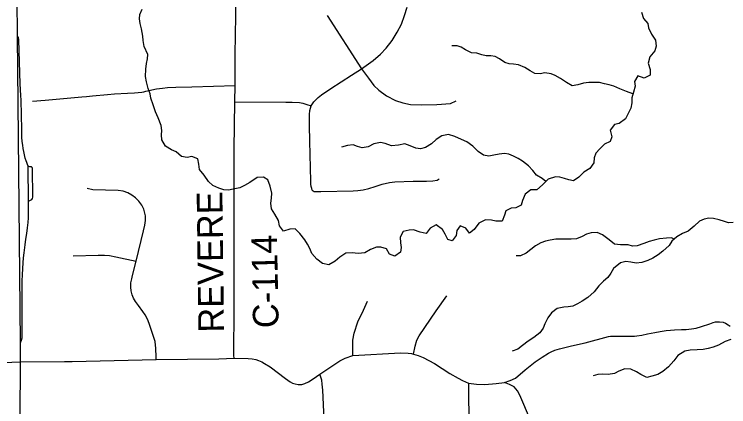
# Model space of a CAD drawing. Extents: x 0 to 34, y 0 to 22.
# Drawn here: x 6.431 to 8.013, y 14.868 to 15.737 of the extents above; entities that cross this region are included whole.
import ezdxf

# ---------------------------------------------------------------- set-up
doc = ezdxf.new("R2010")
doc.units = 0
for name, color, linetype in [('GM_X_County_Road', 7, 'Continuous'), ('GM_X_County_Road_Text', 7, 'Continuous'), ('GM_X_Interchange_Ramps', 7, 'Continuous'), ('GM_X_Interstate_Route', 7, 'Continuous'), ('GM_X_Minor_River', 7, 'Continuous'), ('GM_X_State_Route', 7, 'Continuous'), ('GM_X_Township_Road', 7, 'Continuous')]:
    doc.layers.add(name, color=color, linetype=linetype)

msp = doc.modelspace()

# ---------------------------------------------------------------- linework, layer by layer
at = {"layer": 'GM_X_County_Road'}
for points in [[(6.9171, 14.976), (6.917, 14.9819), (6.9178, 15.0863), (6.9178, 15.1894), (6.9176, 15.438), (6.9192, 15.5433), (6.9197, 15.5792), (6.92, 15.648), (6.9211, 15.7334), (6.9234, 15.8982), (6.9234, 15.9021)], [(7.5162, 14.9219), (7.529, 14.9262), (7.5406, 14.9318), (7.5619, 14.9497), (7.5843, 14.9674), (7.5995, 14.9782), (7.6135, 14.9865), (7.6198, 14.9897), (7.6279, 14.9933), (7.6376, 14.9965), (7.6647, 15.0032), (7.695, 15.01), (7.7468, 15.0234), (7.7509, 15.0241), (7.7558, 15.0247), (7.7609, 15.0248), (7.7707, 15.0247), (7.7816, 15.0242), (7.7926, 15.0242), (7.8037, 15.0246), (7.8091, 15.0251), (7.8204, 15.027), (7.8329, 15.0294), (7.8489, 15.0325), (7.8612, 15.035), (7.8744, 15.0371), (7.8838, 15.038), (7.8929, 15.0387), (7.9083, 15.0389), (7.9183, 15.0394), (7.93, 15.0405), (7.9403, 15.0424), (7.9526, 15.0458), (7.971, 15.0521), (7.9786, 15.0548), (7.9833, 15.0562), (7.987, 15.0565), (7.9926, 15.0564), (8.0005, 15.0551), (8.0059, 15.053), (8.0118, 15.0495), (8.016, 15.0465)], [(7.1075, 14.9406), (7.1514, 14.9695), (7.1635, 14.9757), (7.1804, 14.9819), (7.286, 14.9873), (7.3027, 14.9868), (7.3101, 14.9858), (7.3146, 14.9843), (7.3251, 14.982), (7.3358, 14.9774), (7.3609, 14.9636), (7.3949, 14.9417), (7.4138, 14.9313), (7.4235, 14.9262), (7.4367, 14.9206), (7.454, 14.9184), (7.4725, 14.9177), (7.4975, 14.9197), (7.5162, 14.9219)], [(6.3821, 14.9658), (6.425, 14.9668), (6.4444, 14.9673), (6.542, 14.9681), (6.5587, 14.9685)], [(6.5587, 14.9685), (6.7449, 14.9729), (6.8832, 14.9742), (6.9171, 14.976)], [(6.9171, 14.976), (6.9484, 14.9753), (6.9571, 14.9743), (6.9651, 14.9729), (6.9713, 14.9704), (6.9787, 14.9677), (6.985, 14.9643), (6.9973, 14.9564), (7.0311, 14.9309), (7.0412, 14.9235), (7.0466, 14.9208), (7.0525, 14.9188), (7.0592, 14.9173), (7.0673, 14.9176), (7.0742, 14.9195), (7.0818, 14.9237), (7.0899, 14.9287), (7.0999, 14.9355), (7.1075, 14.9406)], [(7.1171, 14.8398), (7.1154, 14.8732), (7.1137, 14.9048), (7.1127, 14.9181), (7.1114, 14.9272), (7.1097, 14.934), (7.1075, 14.9406)]]:
    msp.add_lwpolyline(points, dxfattribs=at)
at = {"layer": 'GM_X_Interchange_Ramps'}
for points in [[(6.444, 15.0095), (6.4468, 15.0155), (6.4478, 15.0211), (6.4478, 15.1471), (6.4485, 15.1604), (6.4492, 15.1743), (6.4501, 15.1864), (6.4512, 15.1981), (6.4523, 15.2087), (6.4547, 15.2269), (6.4563, 15.2394), (6.458, 15.2518), (6.4597, 15.2642), (6.4612, 15.2763), (6.4621, 15.286), (6.4622, 15.2989), (6.4618, 15.3232), (6.4609, 15.4006), (6.46, 15.4046), (6.4581, 15.409), (6.4566, 15.4127), (6.4547, 15.4184), (6.4529, 15.4258), (6.4514, 15.4329), (6.4502, 15.4394), (6.4492, 15.4469), (6.4483, 15.455), (6.4476, 15.4651), (6.447, 15.482), (6.4455, 15.5464), (6.4447, 15.5571), (6.4438, 15.5829), (6.4408, 15.6802), (6.4397, 15.6851), (6.4379, 15.688)], [(6.4618, 15.3232), (6.4637, 15.324), (6.4666, 15.3251), (6.4693, 15.3268), (6.4711, 15.3292), (6.4714, 15.3323), (6.4708, 15.3956), (6.47, 15.3977), (6.4683, 15.3989), (6.465, 15.3995), (6.4609, 15.4006)]]:
    msp.add_lwpolyline(points, dxfattribs=at)
at = {"layer": 'GM_X_Interstate_Route'}
for points in [[(6.4379, 15.688), (6.437, 15.7716), (6.436, 15.8463)], [(6.444, 15.0095), (6.4394, 15.5397), (6.4379, 15.688)], [(6.44, 14.1), (6.4402, 14.223), (6.4444, 14.9673), (6.444, 15.0095)]]:
    msp.add_lwpolyline(points, dxfattribs=at)
at = {"layer": 'GM_X_Minor_River'}
for points in [[(6.7565, 15.4701), (6.7572, 15.4796), (6.7556, 15.4903), (6.7494, 15.5073), (6.7436, 15.5209), (6.7381, 15.5364), (6.7327, 15.5512), (6.7311, 15.561), (6.7272, 15.5728), (6.7233, 15.5871), (6.7213, 15.5989), (6.7215, 15.6156), (6.723, 15.6282), (6.7255, 15.6384), (6.7266, 15.6479), (6.7185, 15.6653), (6.7157, 15.679), (6.7152, 15.6885), (6.7124, 15.7044), (6.7093, 15.7161), (6.7077, 15.7267), (6.7087, 15.7366), (6.7136, 15.7484)], [(7.8193, 15.7411), (7.824, 15.7275), (7.8336, 15.7162), (7.8348, 15.7067), (7.8417, 15.6927), (7.8502, 15.6795), (7.8518, 15.6662), (7.8492, 15.6559), (7.838, 15.6425), (7.8343, 15.6288), (7.839, 15.6148), (7.8387, 15.6023), (7.8255, 15.5957), (7.8111, 15.6005), (7.8043, 15.5883), (7.8056, 15.5777), (7.8015, 15.5647), (7.7982, 15.5522), (7.7979, 15.5408), (7.7961, 15.529), (7.7898, 15.5175), (7.7838, 15.5053), (7.7703, 15.4953), (7.7597, 15.4926), (7.7499, 15.48), (7.7542, 15.4656), (7.7505, 15.4553), (7.7373, 15.4495), (7.7272, 15.4391), (7.7185, 15.4292), (7.7145, 15.4192), (7.7138, 15.4082)], [(7.8004, 15.5605), (7.7867, 15.5657), (7.7719, 15.572), (7.7586, 15.5776), (7.7479, 15.5809), (7.7373, 15.5831), (7.7267, 15.5857), (7.7134, 15.5859), (7.7028, 15.5858), (7.6914, 15.5842), (7.6789, 15.5803), (7.6661, 15.5783), (7.6535, 15.5857), (7.6405, 15.5943), (7.6287, 15.6011), (7.6192, 15.6052), (7.6052, 15.6073), (7.5953, 15.6049), (7.5832, 15.6056), (7.5729, 15.6119), (7.5611, 15.619), (7.547, 15.6246), (7.5364, 15.6264), (7.5262, 15.6274), (7.5167, 15.6304), (7.5052, 15.6379), (7.4957, 15.6431), (7.4858, 15.6445), (7.4756, 15.6448), (7.4657, 15.647), (7.4551, 15.6507), (7.4429, 15.6513), (7.43, 15.658), (7.4205, 15.664), (7.411, 15.6666), (7.3996, 15.6669)], [(7.7138, 15.4082), (7.7048, 15.3956), (7.6916, 15.3875), (7.6811, 15.376), (7.6686, 15.3683), (7.6584, 15.3701), (7.6489, 15.3734), (7.639, 15.376), (7.6288, 15.3774), (7.6125, 15.3719), (7.6005, 15.3593), (7.5877, 15.3482), (7.5748, 15.348), (7.562, 15.3388), (7.5561, 15.3243), (7.5531, 15.314), (7.5411, 15.3082), (7.5312, 15.3078), (7.5191, 15.3016), (7.5158, 15.2921), (7.511, 15.2791), (7.4966, 15.2786), (7.4871, 15.2815), (7.4738, 15.2818), (7.4591, 15.2748), (7.449, 15.2607), (7.4384, 15.2522), (7.4304, 15.2631), (7.4182, 15.2683), (7.4103, 15.258), (7.4089, 15.247), (7.3999, 15.2355), (7.3904, 15.2381), (7.3846, 15.2498), (7.3785, 15.2604), (7.3647, 15.2705), (7.3519, 15.2635), (7.3425, 15.2517), (7.3296, 15.2546), (7.3148, 15.2594), (7.3053, 15.2593), (7.2921, 15.2561), (7.2854, 15.2432), (7.2862, 15.231), (7.2875, 15.2208), (7.2857, 15.2101), (7.2736, 15.2017), (7.2614, 15.2061), (7.2549, 15.2174), (7.242, 15.2211), (7.2325, 15.2214), (7.2193, 15.216), (7.2065, 15.2086), (7.1924, 15.2073), (7.1788, 15.2091), (7.1651, 15.2082), (7.1512, 15.1994), (7.141, 15.1905), (7.1271, 15.182), (7.1134, 15.1853), (7.1008, 15.1951), (7.0893, 15.2075), (7.0851, 15.2181), (7.0797, 15.2279), (7.0739, 15.2377), (7.0632, 15.2513), (7.0529, 15.2622), (7.0411, 15.2613), (7.0264, 15.257), (7.0175, 15.2687), (7.0156, 15.2801), (7.0075, 15.2941), (7.0005, 15.3065), (6.9989, 15.319), (7.0003, 15.3297), (7.0006, 15.3411), (6.9975, 15.3566), (6.992, 15.3702), (6.9825, 15.3766), (6.9681, 15.3753), (6.9519, 15.3645), (6.9406, 15.3576), (6.93, 15.3529), (6.9156, 15.3494), (6.9047, 15.3478), (6.8944, 15.3484), (6.8838, 15.3517), (6.8705, 15.3581), (6.8609, 15.3667), (6.8513, 15.3807), (6.841, 15.3935), (6.8394, 15.4049), (6.837, 15.417), (6.824, 15.4218), (6.8135, 15.4198), (6.8005, 15.4223), (6.7891, 15.4321), (6.7788, 15.4365), (6.7651, 15.4448), (6.757, 15.4591), (6.7565, 15.4701)], [(7.6074, 15.3666), (7.5992, 15.373), (7.587, 15.3804), (7.579, 15.3914), (7.5694, 15.4012), (7.5557, 15.412), (7.5462, 15.4176), (7.5359, 15.4229), (7.526, 15.4269), (7.5161, 15.4284), (7.504, 15.4275), (7.4923, 15.4251), (7.4813, 15.4231), (7.4695, 15.4253), (7.4577, 15.4331), (7.4459, 15.4452), (7.4325, 15.4542), (7.4207, 15.4594), (7.4063, 15.4664), (7.3922, 15.4705), (7.3771, 15.4677), (7.365, 15.4596), (7.3545, 15.4504), (7.3413, 15.4419), (7.3303, 15.4391), (7.3201, 15.4406), (7.3075, 15.4458), (7.2957, 15.4502), (7.2813, 15.447), (7.2658, 15.4454), (7.2521, 15.4505), (7.2419, 15.4531), (7.2271, 15.4503), (7.2139, 15.4437), (7.2007, 15.4413), (7.1904, 15.4443), (7.1809, 15.448), (7.1688, 15.4467), (7.1552, 15.4424)], [(8.0223, 15.276), (8.0125, 15.2751), (8.003, 15.2781), (7.9912, 15.2821), (7.9791, 15.2847), (7.9688, 15.2853), (7.9586, 15.2837), (7.948, 15.2791), (7.9364, 15.2676), (7.9228, 15.2568), (7.91, 15.2514), (7.8975, 15.2444), (7.8866, 15.2344), (7.881, 15.2249), (7.8671, 15.2126), (7.8566, 15.2045), (7.8445, 15.1972), (7.8339, 15.1922), (7.8203, 15.1875), (7.8078, 15.1862), (7.7961, 15.188), (7.785, 15.1894), (7.7729, 15.1867), (7.7579, 15.1744), (7.7519, 15.1641), (7.7452, 15.1545), (7.7354, 15.1461), (7.7249, 15.1357), (7.7144, 15.1227), (7.7008, 15.11), (7.688, 15.1016), (7.6775, 15.0958), (7.6673, 15.0911), (7.6574, 15.0891), (7.6472, 15.0887), (7.6328, 15.0855), (7.6204, 15.0759), (7.6118, 15.0648), (7.6058, 15.0518), (7.6017, 15.0419), (7.5946, 15.0316), (7.5814, 15.0212), (7.5682, 15.0135), (7.5558, 15.0039), (7.546, 14.9954), (7.5328, 14.9915)], [(7.8916, 15.239), (7.8862, 15.2417), (7.8748, 15.2412), (7.8593, 15.2399), (7.8479, 15.2371), (7.8366, 15.2336), (7.8245, 15.2293), (7.8101, 15.2246), (7.7999, 15.2238), (7.7897, 15.2263), (7.7734, 15.2269), (7.7601, 15.2283), (7.7479, 15.2373), (7.733, 15.2489), (7.7216, 15.2541), (7.7079, 15.2533), (7.6981, 15.2501), (7.6879, 15.2447), (7.6758, 15.2397), (7.6637, 15.2388), (7.6523, 15.2391), (7.6296, 15.2388), (7.6171, 15.2368), (7.6073, 15.2348), (7.5963, 15.2309), (7.5846, 15.224), (7.5744, 15.2163), (7.5643, 15.2082), (7.5514, 15.202), (7.542, 15.2023)], [(8.0174, 15.0174), (8.0049, 15.0123), (7.9898, 15.0046), (7.9781, 15.0003), (7.9671, 14.9975), (7.9558, 14.9951), (7.9425, 14.9943), (7.9274, 14.9937), (7.9153, 14.9913), (7.8998, 14.9817), (7.8908, 14.9698), (7.8796, 14.9568), (7.8671, 14.9461), (7.8558, 14.9399), (7.8426, 14.9356), (7.8316, 14.9332), (7.8183, 14.9395), (7.8088, 14.9455), (7.7958, 14.9515), (7.7829, 14.9521), (7.7697, 14.9467), (7.7595, 14.9416), (7.7459, 14.9396), (7.7341, 14.9403), (7.7228, 14.9394), (7.7126, 14.9363)]]:
    msp.add_lwpolyline(points, dxfattribs=at)
at = {"layer": 'GM_X_State_Route'}
for points in [[(6.4379, 15.688), (6.437, 15.7716), (6.436, 15.8463)], [(6.444, 15.0095), (6.4394, 15.5397), (6.4379, 15.688)], [(6.44, 14.1), (6.4402, 14.223), (6.4444, 14.9673), (6.444, 15.0095)]]:
    msp.add_lwpolyline(points, dxfattribs=at)
at = {"layer": 'GM_X_Township_Road'}
for points in [[(7.0852, 15.4558), (7.0844, 15.4903), (7.084, 15.5045), (7.0842, 15.5151), (7.0854, 15.5239), (7.0864, 15.5289), (7.0879, 15.5338), (7.0942, 15.543), (7.1034, 15.5529), (7.111, 15.5588), (7.1313, 15.5724), (7.1771, 15.6019), (7.1992, 15.6164), (7.2255, 15.6344), (7.2416, 15.6482), (7.2543, 15.6618), (7.2672, 15.6786), (7.2782, 15.6973), (7.2879, 15.715), (7.295, 15.7342), (7.3003, 15.7526)], [(7.1236, 15.7337), (7.1992, 15.6164), (7.2146, 15.5952), (7.2269, 15.5794), (7.2375, 15.5688), (7.2545, 15.5561), (7.275, 15.5459), (7.2907, 15.5406), (7.3079, 15.5374), (7.3316, 15.5361), (7.3662, 15.5372), (7.3969, 15.539), (7.4093, 15.5453)], [(6.4705, 15.5446), (6.4986, 15.5467), (6.5799, 15.5544), (6.5908, 15.5548), (6.6035, 15.5562), (6.6372, 15.5594), (6.6524, 15.5609), (6.6815, 15.5622), (6.6964, 15.5631), (6.7046, 15.5637), (6.7127, 15.5644), (6.7173, 15.565), (6.7222, 15.5668), (6.7457, 15.5715), (6.7588, 15.5734), (6.7696, 15.5749), (6.7886, 15.5756), (6.8235, 15.5762), (6.9197, 15.5792)], [(6.9192, 15.5433), (7.0317, 15.5424), (7.0461, 15.5421), (7.0618, 15.5412), (7.0694, 15.5402), (7.0785, 15.5372), (7.0879, 15.5338)], [(7.0904, 15.3474), (7.0894, 15.3509), (7.0883, 15.3555), (7.0874, 15.361), (7.0873, 15.3671), (7.0852, 15.4558)], [(7.0904, 15.3474), (7.0921, 15.3458), (7.0948, 15.3448), (7.0982, 15.3447), (7.1031, 15.3447), (7.1092, 15.3445), (7.1807, 15.346), (7.1913, 15.3467), (7.2028, 15.3482), (7.216, 15.3514), (7.2296, 15.3555), (7.2453, 15.3609), (7.2616, 15.3647), (7.2731, 15.3661), (7.3137, 15.3673), (7.3432, 15.3678), (7.3572, 15.3683), (7.3668, 15.3698), (7.3717, 15.3728)], [(6.7449, 14.9729), (6.7447, 14.9786), (6.7442, 14.9975), (6.7422, 15.0127), (6.7368, 15.0302), (6.7292, 15.0526), (6.7255, 15.0622), (6.7206, 15.0717), (6.7152, 15.0792), (6.7056, 15.0924), (6.6992, 15.101), (6.6948, 15.1086), (6.6916, 15.1157), (6.6892, 15.1247), (6.6885, 15.1331), (6.6885, 15.1422), (6.6906, 15.151), (6.6926, 15.1589), (6.7007, 15.1904), (6.7169, 15.2577), (6.7199, 15.2702), (6.7212, 15.2803), (6.7209, 15.2908), (6.7175, 15.3053), (6.7128, 15.3147), (6.7061, 15.3235), (6.699, 15.3306), (6.6912, 15.3367), (6.6818, 15.3417), (6.672, 15.3454), (6.6605, 15.3468), (6.6041, 15.3482), (6.592, 15.3515)], [(6.5609, 15.2024), (6.6166, 15.2034), (6.6301, 15.2037), (6.6416, 15.2027), (6.6551, 15.2), (6.7007, 15.1904)], [(7.3146, 14.9843), (7.318, 15.0026), (7.322, 15.0159), (7.3269, 15.0253), (7.3649, 15.0805), (7.3885, 15.1135)], [(7.1804, 14.9819), (7.1804, 14.9851), (7.18, 15.0011), (7.18, 15.0159), (7.1834, 15.0312), (7.1913, 15.0558), (7.2041, 15.082), (7.213, 15.1017)], [(7.4367, 14.9206), (7.4371, 14.8191), (7.4386, 14.7893), (7.4361, 14.6584), (7.4364, 14.6509), (7.4369, 14.6448), (7.4393, 14.6363), (7.4427, 14.6276), (7.447, 14.6196), (7.4507, 14.6133), (7.457, 14.6065), (7.464, 14.6005), (7.4723, 14.5949), (7.4827, 14.5915), (7.496, 14.5888), (7.5127, 14.5874), (7.6921, 14.593), (7.7638, 14.5934), (7.775, 14.5875)], [(7.5735, 14.8384), (7.5504, 14.8939), (7.5451, 14.9033), (7.5376, 14.9121), (7.5273, 14.9175), (7.5162, 14.9219)]]:
    msp.add_lwpolyline(points, dxfattribs=at)

# ---------------------------------------------------------------- texts
at = {"layer": 'GM_X_County_Road_Text'}
for s, rotation, p in [('REVERE', 90.7051, (6.8951, 15.0327)), ('C-114', 91.1011, (7.0162, 15.0427))]:
    msp.add_text(s, height=0.05682, rotation=rotation, dxfattribs=at).set_placement(p)

doc.saveas('drawing.dxf')
